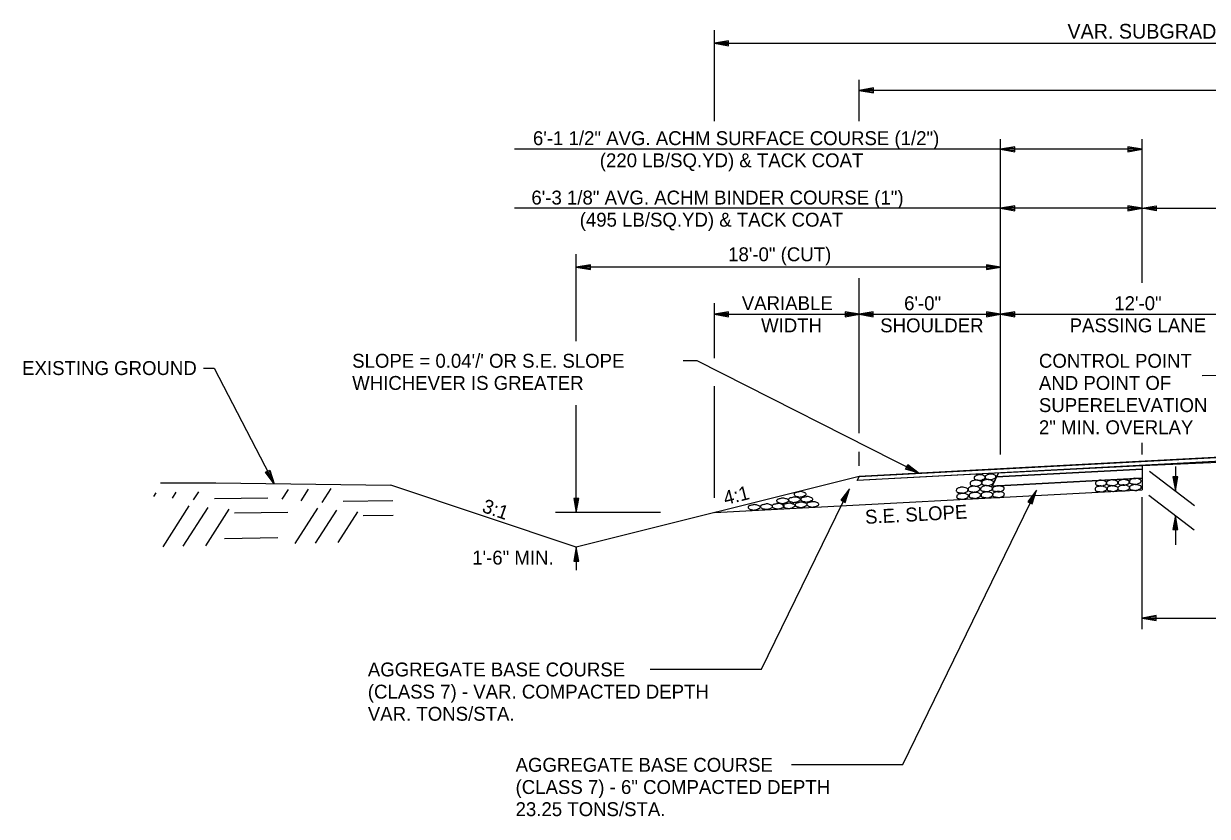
# Model space of a CAD drawing. Extents: x 1398183 to 1398373, y 1967240 to 1968889.
# Drawn here: x 1398195.4 to 1398245.6, y 1967453.3 to 1967486.9 of the extents above; entities that cross this region are included whole.
import ezdxf

# ---------------------------------------------------------------- set-up
doc = ezdxf.new("R2010")
doc.units = 0
for name, color, linetype in [('1', 7, 'Continuous'), ('10', 7, 'Continuous'), ('19', 7, 'Continuous'), ('42', 7, 'Continuous'), ('9', 7, 'Continuous'), ('Default', 7, 'Continuous'), ('Level 1', 7, 'Continuous')]:
    doc.layers.add(name, color=color, linetype=linetype)

# ---------------------------------------------------------------- blocks, each defined once
blk = doc.blocks.new('ROCKS')
at = {"layer": '1'}
blk.add_spline([(0.013, 0.06), (0.053, 0.053), (0.107, 0.033), (0.133, 0.013), (0.133, -0.007), (0.12, -0.033), (0.107, -0.04), (0.073, -0.053), (0.033, -0.067), (0.013, -0.067), (-0.02, -0.06), (-0.06, -0.053), (-0.087, -0.047), (-0.113, -0.02), (-0.113, -0.007), (-0.107, 0.02), (-0.087, 0.033), (-0.067, 0.047), (-0.033, 0.053), (-0.02, 0.06), (0.013, 0.06)], degree=3, dxfattribs=at)
blk = doc.blocks.new('4TO1 ABC')
at = {"layer": '1', "xscale": 0.1312491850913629, "yscale": 0.1312491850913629, "rotation": 180}
for p in [(0.00175, -0.00875), (-0.03325, -0.0385), (-0.016625, -0.023625), (0, -0.0385), (0.018375, -0.023625), (0.034125, -0.04025), (0.051625, -0.025375), (0.06475, -0.04025), (0.098, -0.04025), (0.133, -0.041125)]:
    blk.add_blockref('ROCKS', p, dxfattribs=at)

msp = doc.modelspace()

# ---------------------------------------------------------------- linework, layer by layer
at = {"layer": '19'}
for p, q in [((1398224.719, 1967482.796), (1398224.719, 1967486.663)), ((1398225.319, 1967486.207), (1398224.719, 1967486.102)), ((1398224.719, 1967486.102), (1398288.661, 1967486.102)), ((1398224.719, 1967486.102), (1398225.319, 1967485.997)), ((1398225.319, 1967486.152), (1398224.879, 1967486.117)), ((1398224.879, 1967486.087), (1398225.319, 1967486.047)), ((1398225.319, 1967485.997), (1398225.319, 1967486.207)), ((1398230.863, 1967482.792), (1398230.864, 1967484.549)), ((1398231.463, 1967484.207), (1398230.863, 1967484.102)), ((1398280.864, 1967484.102), (1398230.863, 1967484.102)), ((1398230.863, 1967484.102), (1398231.463, 1967483.997)), ((1398231.463, 1967484.152), (1398231.023, 1967484.117)), ((1398231.023, 1967484.087), (1398231.463, 1967484.047)), ((1398231.463, 1967483.997), (1398231.463, 1967484.207)), ((1398236.861, 1967468.647), (1398236.861, 1967482.031)), ((1398242.861, 1967475.935), (1398242.861, 1967482.031)), ((1398242.861, 1967481.602), (1398216.244, 1967481.602)), ((1398237.461, 1967481.707), (1398236.861, 1967481.602)), ((1398236.861, 1967481.602), (1398237.461, 1967481.497)), ((1398237.461, 1967481.652), (1398237.021, 1967481.617)), ((1398237.021, 1967481.587), (1398237.461, 1967481.547)), ((1398237.461, 1967481.497), (1398237.461, 1967481.707)), ((1398242.261, 1967481.707), (1398242.261, 1967481.497)), ((1398242.861, 1967481.602), (1398242.261, 1967481.707)), ((1398242.701, 1967481.617), (1398242.261, 1967481.652)), ((1398242.261, 1967481.497), (1398242.861, 1967481.602)), ((1398242.261, 1967481.547), (1398242.701, 1967481.587)), ((1398242.861, 1967479.102), (1398216.244, 1967479.102)), ((1398237.461, 1967479.207), (1398236.861, 1967479.102)), ((1398236.861, 1967479.102), (1398237.461, 1967478.997)), ((1398237.461, 1967479.152), (1398237.021, 1967479.117)), ((1398237.021, 1967479.087), (1398237.461, 1967479.047)), ((1398237.461, 1967478.997), (1398237.461, 1967479.207)), ((1398242.261, 1967479.207), (1398242.261, 1967478.997)), ((1398242.861, 1967479.102), (1398242.261, 1967479.207)), ((1398242.701, 1967479.117), (1398242.261, 1967479.152)), ((1398242.261, 1967478.997), (1398242.861, 1967479.102)), ((1398242.261, 1967479.047), (1398242.701, 1967479.087)), ((1398242.861, 1967479.102), (1398243.461, 1967479.207)), ((1398242.861, 1967479.102), (1398291.231, 1967479.102)), ((1398243.461, 1967478.997), (1398242.861, 1967479.102)), ((1398243.021, 1967479.117), (1398243.461, 1967479.152)), ((1398243.461, 1967479.047), (1398243.021, 1967479.087)), ((1398243.461, 1967479.207), (1398243.461, 1967478.997)), ((1398218.861, 1967473.464), (1398218.861, 1967477.148)), ((1398219.461, 1967476.707), (1398218.861, 1967476.602)), ((1398236.861, 1967476.602), (1398218.861, 1967476.602)), ((1398218.861, 1967476.602), (1398219.461, 1967476.497)), ((1398219.461, 1967476.652), (1398219.021, 1967476.617)), ((1398219.021, 1967476.587), (1398219.461, 1967476.547)), ((1398219.461, 1967476.497), (1398219.461, 1967476.707)), ((1398236.261, 1967476.707), (1398236.261, 1967476.497)), ((1398236.861, 1967476.602), (1398236.261, 1967476.707)), ((1398236.701, 1967476.617), (1398236.261, 1967476.652)), ((1398236.261, 1967476.497), (1398236.861, 1967476.602)), ((1398236.261, 1967476.547), (1398236.701, 1967476.587)), ((1398230.861, 1967469.557), (1398230.861, 1967476.132)), ((1398224.719, 1967472.741), (1398224.719, 1967475.074)), ((1398225.319, 1967474.708), (1398224.719, 1967474.603)), ((1398225.319, 1967474.498), (1398225.319, 1967474.708)), ((1398230.273, 1967474.708), (1398230.273, 1967474.498)), ((1398230.873, 1967474.603), (1398230.273, 1967474.708)), ((1398231.461, 1967474.707), (1398230.861, 1967474.602)), ((1398231.461, 1967474.497), (1398231.461, 1967474.707)), ((1398236.261, 1967474.707), (1398236.261, 1967474.497)), ((1398236.861, 1967474.602), (1398236.261, 1967474.707)), ((1398237.461, 1967474.707), (1398236.861, 1967474.602)), ((1398237.461, 1967474.497), (1398237.461, 1967474.707)), ((1398224.719, 1967474.603), (1398230.873, 1967474.603)), ((1398224.719, 1967474.603), (1398225.319, 1967474.498)), ((1398225.319, 1967474.653), (1398224.879, 1967474.618)), ((1398224.879, 1967474.588), (1398225.319, 1967474.548)), ((1398230.713, 1967474.618), (1398230.273, 1967474.653)), ((1398230.273, 1967474.498), (1398230.873, 1967474.603)), ((1398230.273, 1967474.548), (1398230.713, 1967474.588)), ((1398230.861, 1967474.602), (1398236.861, 1967474.602)), ((1398230.861, 1967474.602), (1398231.461, 1967474.497)), ((1398231.461, 1967474.652), (1398231.021, 1967474.617)), ((1398231.021, 1967474.587), (1398231.461, 1967474.547)), ((1398236.701, 1967474.617), (1398236.261, 1967474.652)), ((1398236.261, 1967474.497), (1398236.861, 1967474.602)), ((1398236.261, 1967474.547), (1398236.701, 1967474.587)), ((1398236.861, 1967474.602), (1398237.461, 1967474.497)), ((1398236.861, 1967474.602), (1398248.861, 1967474.602)), ((1398237.461, 1967474.652), (1398237.021, 1967474.617)), ((1398237.021, 1967474.587), (1398237.461, 1967474.547)), ((1398223.397, 1967472.636), (1398223.967, 1967472.636)), ((1398223.967, 1967472.636), (1398233.413, 1967467.86)), ((1398224.719, 1967466.811), (1398224.719, 1967471.553)), ((1398218.861, 1967466.189), (1398218.861, 1967470.748)), ((1398230.861, 1967468.178), (1398230.861, 1967468.769)), ((1398242.861, 1967468.647), (1398242.861, 1967469.147)), ((1398232.831, 1967468.037), (1398232.926, 1967468.223)), ((1398232.904, 1967468.178), (1398233.279, 1967467.946)), ((1398232.926, 1967468.223), (1398233.413, 1967467.86)), ((1398242.861, 1967468.193), (1398242.861, 1967467.15)), ((1398205.678, 1967467.898), (1398205.864, 1967467.994)), ((1398206.048, 1967467.414), (1398205.678, 1967467.898)), ((1398205.965, 1967467.55), (1398205.728, 1967467.918)), ((1398205.824, 1967467.97), (1398205.987, 1967467.564)), ((1398205.864, 1967467.994), (1398206.048, 1967467.414)), ((1398230.861, 1967467.724), (1398218.861, 1967464.724)), ((1398230.861, 1967467.724), (1398230.776, 1967467.554)), ((1398233.413, 1967467.86), (1398232.831, 1967468.037)), ((1398233.266, 1967467.921), (1398232.857, 1967468.083)), ((1398236.775, 1967467.871), (1398236.497, 1967467.314)), ((1398236.689, 1967467.699), (1398242.861, 1967468.026)), ((1398243.181, 1967467.948), (1398245.092, 1967466.485)), ((1398244.382, 1967467.709), (1398244.172, 1967467.709)), ((1398244.172, 1967467.709), (1398244.277, 1967467.109)), ((1398244.227, 1967467.709), (1398244.262, 1967467.269)), ((1398244.277, 1967468.14), (1398244.277, 1967467.109)), ((1398244.277, 1967467.109), (1398244.382, 1967467.709)), ((1398244.292, 1967467.269), (1398244.332, 1967467.709)), ((1398218.861, 1967464.724), (1398210.993, 1967467.347)), ((1398226.718, 1967459.541), (1398230.446, 1967467.199)), ((1398230.446, 1967467.199), (1398230.083, 1967466.71)), ((1398230.27, 1967466.618), (1398230.446, 1967467.199)), ((1398236.497, 1967467.314), (1398242.861, 1967467.651)), ((1398218.966, 1967466.789), (1398218.756, 1967466.789)), ((1398218.756, 1967466.789), (1398218.861, 1967466.189)), ((1398218.806, 1967466.789), (1398218.846, 1967466.349)), ((1398218.861, 1967466.189), (1398218.966, 1967466.789)), ((1398218.876, 1967466.349), (1398218.911, 1967466.789)), ((1398224.719, 1967466.189), (1398242.861, 1967467.15)), ((1398230.083, 1967466.71), (1398230.27, 1967466.618)), ((1398230.364, 1967467.062), (1398230.131, 1967466.689)), ((1398230.226, 1967466.64), (1398230.389, 1967467.049)), ((1398232.717, 1967455.502), (1398238.381, 1967467.138)), ((1398238.381, 1967467.138), (1398238.018, 1967466.649)), ((1398238.299, 1967467.002), (1398238.066, 1967466.628)), ((1398238.161, 1967466.58), (1398238.324, 1967466.989)), ((1398238.205, 1967466.557), (1398238.381, 1967467.138)), ((1398242.861, 1967461.246), (1398242.861, 1967466.845)), ((1398243.15, 1967466.929), (1398245.079, 1967465.453)), ((1398222.432, 1967466.189), (1398217.981, 1967466.189)), ((1398238.018, 1967466.649), (1398238.205, 1967466.557)), ((1398244.277, 1967466.066), (1398244.172, 1967465.466)), ((1398244.262, 1967465.906), (1398244.227, 1967465.466)), ((1398244.382, 1967465.466), (1398244.277, 1967466.066)), ((1398244.277, 1967466.066), (1398244.277, 1967464.816)), ((1398244.332, 1967465.466), (1398244.292, 1967465.906)), ((1398244.172, 1967465.466), (1398244.382, 1967465.466)), ((1398218.861, 1967464.724), (1398218.756, 1967464.124)), ((1398218.966, 1967464.124), (1398218.861, 1967464.724)), ((1398218.846, 1967464.564), (1398218.811, 1967464.124)), ((1398218.916, 1967464.124), (1398218.876, 1967464.564)), ((1398218.756, 1967464.124), (1398218.966, 1967464.124)), ((1398243.461, 1967461.821), (1398242.861, 1967461.716)), ((1398242.861, 1967461.716), (1398243.461, 1967461.611)), ((1398242.861, 1967461.716), (1398266.861, 1967461.716)), ((1398243.461, 1967461.766), (1398243.021, 1967461.731)), ((1398243.021, 1967461.701), (1398243.461, 1967461.661)), ((1398243.461, 1967461.611), (1398243.461, 1967461.821)), ((1398221.99, 1967459.541), (1398226.718, 1967459.541)), ((1398227.989, 1967455.502), (1398232.717, 1967455.502))]:
    msp.add_line(p, q, dxfattribs=at)
for points in [[(1398203.048, 1967472.32), (1398203.494, 1967472.32), (1398206.048, 1967467.414)], [(1398245.412, 1967472.006), (1398246.079, 1967472.018), (1398248.861, 1967468.678)], [(1398280.942, 1967470.212), (1398236.87, 1967467.876), (1398230.775, 1967467.553)], [(1398280.861, 1967470.374), (1398272.861, 1967469.95), (1398260.861, 1967469.314), (1398248.861, 1967468.678), (1398236.861, 1967468.042), (1398230.861, 1967467.724)]]:
    msp.add_lwpolyline(points, dxfattribs=at)
for points in [[(1398230.861, 1967467.724), (1398280.861, 1967470.374), (1398280.942, 1967470.212), (1398230.775, 1967467.553)], [(1398236.775, 1967467.871), (1398242.861, 1967468.193), (1398242.861, 1967468.026), (1398236.689, 1967467.699)], [(1398236.689, 1967467.699), (1398242.861, 1967468.026), (1398242.861, 1967467.651), (1398236.497, 1967467.314)]]:
    msp.add_lwpolyline(points, close=True, dxfattribs=at)
at = {"layer": '42'}
for points in [[(1398242.861, 1967468.193), (1398254.861, 1967468.712), (1398266.861, 1967469.338)], [(1398201.224, 1967467.448), (1398203.562, 1967467.448), (1398210.993, 1967467.347)]]:
    msp.add_lwpolyline(points, dxfattribs=at)
at = {"layer": '9'}
for p, q in [((1398207.186, 1967466.688), (1398207.503, 1967467.183)), ((1398208.078, 1967466.617), (1398208.456, 1967467.206)), ((1398200.932, 1967466.873), (1398201.032, 1967467.029)), ((1398201.731, 1967466.799), (1398201.891, 1967467.05)), ((1398202.623, 1967466.728), (1398202.844, 1967467.073)), ((1398203.512, 1967466.786), (1398205.773, 1967466.821)), ((1398206.387, 1967466.762), (1398206.644, 1967467.163)), ((1398208.967, 1967466.675), (1398211.072, 1967466.708)), ((1398201.328, 1967464.741), (1398202.443, 1967466.482)), ((1398202.188, 1967464.762), (1398203.243, 1967466.409)), ((1398203.14, 1967464.785), (1398204.134, 1967466.337)), ((1398204.361, 1967466.175), (1398206.622, 1967466.211)), ((1398206.94, 1967464.875), (1398207.898, 1967466.371)), ((1398207.8, 1967464.896), (1398208.698, 1967466.297)), ((1398208.752, 1967464.918), (1398209.589, 1967466.226)), ((1398209.816, 1967466.064), (1398211.087, 1967466.084)), ((1398203.941, 1967465.089), (1398206.203, 1967465.125))]:
    msp.add_line(p, q, dxfattribs=at)
at = {"layer": 'Default'}
msp.add_line((1398218.861, 1967464.724), (1398218.861, 1967463.745), dxfattribs=at)

# ---------------------------------------------------------------- block references
at = {"layer": '19', "xscale": 14.999970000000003, "yscale": -14.999970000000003, "rotation": -178}
msp.add_blockref('4TO1 ABC', (1398228.356, 1967467.091), dxfattribs=at)
at = {"layer": 'Level 1'}
for p, xscale, yscale, rotation in [((1398235.956, 1967467.682), 1.8771740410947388, 1.8771740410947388, 1.8263814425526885), ((1398236.415, 1967467.711), 1.849824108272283, 1.849824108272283, 1.826381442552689), ((1398235.209, 1967467.145), 2.011654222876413, 2.011654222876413, 1.8263814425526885), ((1398235.705, 1967467.191), 2.011654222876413, 2.011654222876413, 1.8263814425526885), ((1398235.79, 1967467.444), 2.011654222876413, 2.011654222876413, 1.8263814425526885), ((1398236.241, 1967467.208), 2.011654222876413, 2.011654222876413, 1.8263814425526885), ((1398236.286, 1967467.469), 2.011654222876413, 2.011654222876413, 1.8263814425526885), ((1398236.286, 1967467.469), 2.011654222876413, 2.011654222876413, 1.8263814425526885), ((1398236.743, 1967467.204), 2.011654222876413, 2.011654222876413, 1.8263814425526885), ((1398241.095, 1967467.197), 1.9974694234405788, 1.9974694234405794, 0.7393721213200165), ((1398241.101, 1967467.445), 1.9070518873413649, 1.907051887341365, 0.7393721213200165), ((1398241.577, 1967467.459), 1.9598639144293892, 1.9598639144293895, 0.7393721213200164), ((1398241.592, 1967467.214), 1.8902055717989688, 1.8902055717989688, 0.7393721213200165), ((1398242.066, 1967467.239), 2.0116542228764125, 2.011654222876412, 2.739372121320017), ((1398242.064, 1967467.475), 1.900874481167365, 1.9008744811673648, 2.7393721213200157), ((1398242.551, 1967467.519), 2.0116542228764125, 2.011654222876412, 2.739372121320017), ((1398242.561, 1967467.262), 2.0116542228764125, 2.011654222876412, 2.739372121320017), ((1398235.224, 1967466.887), 2.011654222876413, 2.011654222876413, 1.8263814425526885), ((1398235.747, 1967466.927), 2.011654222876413, 2.011654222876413, 1.8263814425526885), ((1398236.258, 1967466.948), 2.011654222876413, 2.011654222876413, 1.8263814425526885), ((1398236.751, 1967466.962), 2.011654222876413, 2.011654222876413, 1.8263814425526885)]:
    msp.add_blockref('ROCKS', p, dxfattribs=dict(at, xscale=xscale, yscale=yscale, rotation=rotation))

# ---------------------------------------------------------------- texts
at = {"layer": '10'}
for s, height, p in [('18\'-0" (CUT)', 0.59001, (1398225.301, 1967476.853)), ('VARIABLE', 0.59, (1398225.881, 1967474.778)), ('6\'-0"', 0.59, (1398232.767, 1967474.777)), ('12\'-0"', 0.59, (1398241.683, 1967474.777)), ('WIDTH', 0.59, (1398226.699, 1967473.838)), ('SHOULDER', 0.59, (1398231.754, 1967473.837)), ('PASSING LANE', 0.59001, (1398239.79, 1967473.837)), ('CONTROL POINT', 0.59001, (1398238.487, 1967472.334)), ('EXISTING GROUND', 0.59001, (1398195.35, 1967472.025)), ('AND POINT OF ', 0.59001, (1398238.487, 1967471.394)), ('SUPERELEVATION', 0.59001, (1398238.487, 1967470.454)), ('2" MIN. OVERLAY', 0.59001, (1398238.487, 1967469.514))]:
    msp.add_text(s, height=height, dxfattribs=at).set_placement(p)
for s, rotation, p in [('4:1', 14.0362, (1398225.186, 1967466.503)), ('3:1', 340.9205, (1398214.822, 1967466.228)), ('1\'-6" MIN.', 360, (1398214.444, 1967463.983))]:
    msp.add_text(s, height=0.59, rotation=rotation, dxfattribs=at).set_placement(p)
at = {"layer": '19'}
for s, height, p in [('VAR. SUBGRADE WIDTH', 0.625, (1398239.697, 1967486.299)), ("SLOPE = 0.04'/' OR S.E. SLOPE", 0.59001, (1398209.352, 1967472.334)), ('WHICHEVER IS GREATER', 0.59001, (1398209.352, 1967471.394))]:
    msp.add_text(s, height=height, dxfattribs=at).set_placement(p)
for s, height, rotation, p in [('S.E. SLOPE', 0.59, 3.0338, (1398231.126, 1967465.708)), ('AGGREGATE BASE COURSE', 0.59001, 360, (1398210.016, 1967459.237)), ('(CLASS 7) - VAR. COMPACTED DEPTH', 0.59001, 360, (1398210.016, 1967458.297)), ('VAR. TONS/STA.', 0.59001, 360, (1398210.016, 1967457.357)), ('AGGREGATE BASE COURSE', 0.59001, 360, (1398216.284, 1967455.19)), ('(CLASS 7) - 6" COMPACTED DEPTH', 0.59001, 360, (1398216.284, 1967454.25)), ('23.25 TONS/STA.', 0.59001, 360, (1398216.284, 1967453.31))]:
    msp.add_text(s, height=height, rotation=rotation, dxfattribs=at).set_placement(p)
at = {"layer": '42'}
for s, p in [('6\'-1 1/2" AVG. ACHM SURFACE COURSE (1/2")', (1398217.021, 1967481.78)), ('(220 LB/SQ.YD) & TACK COAT', (1398219.857, 1967480.84)), ('6\'-3 1/8" AVG. ACHM BINDER COURSE (1")', (1398216.954, 1967479.26)), ('(495 LB/SQ.YD) & TACK COAT', (1398219.005, 1967478.32))]:
    msp.add_text(s, height=0.59001, rotation=360, dxfattribs=at).set_placement(p)

doc.saveas('drawing.dxf')
